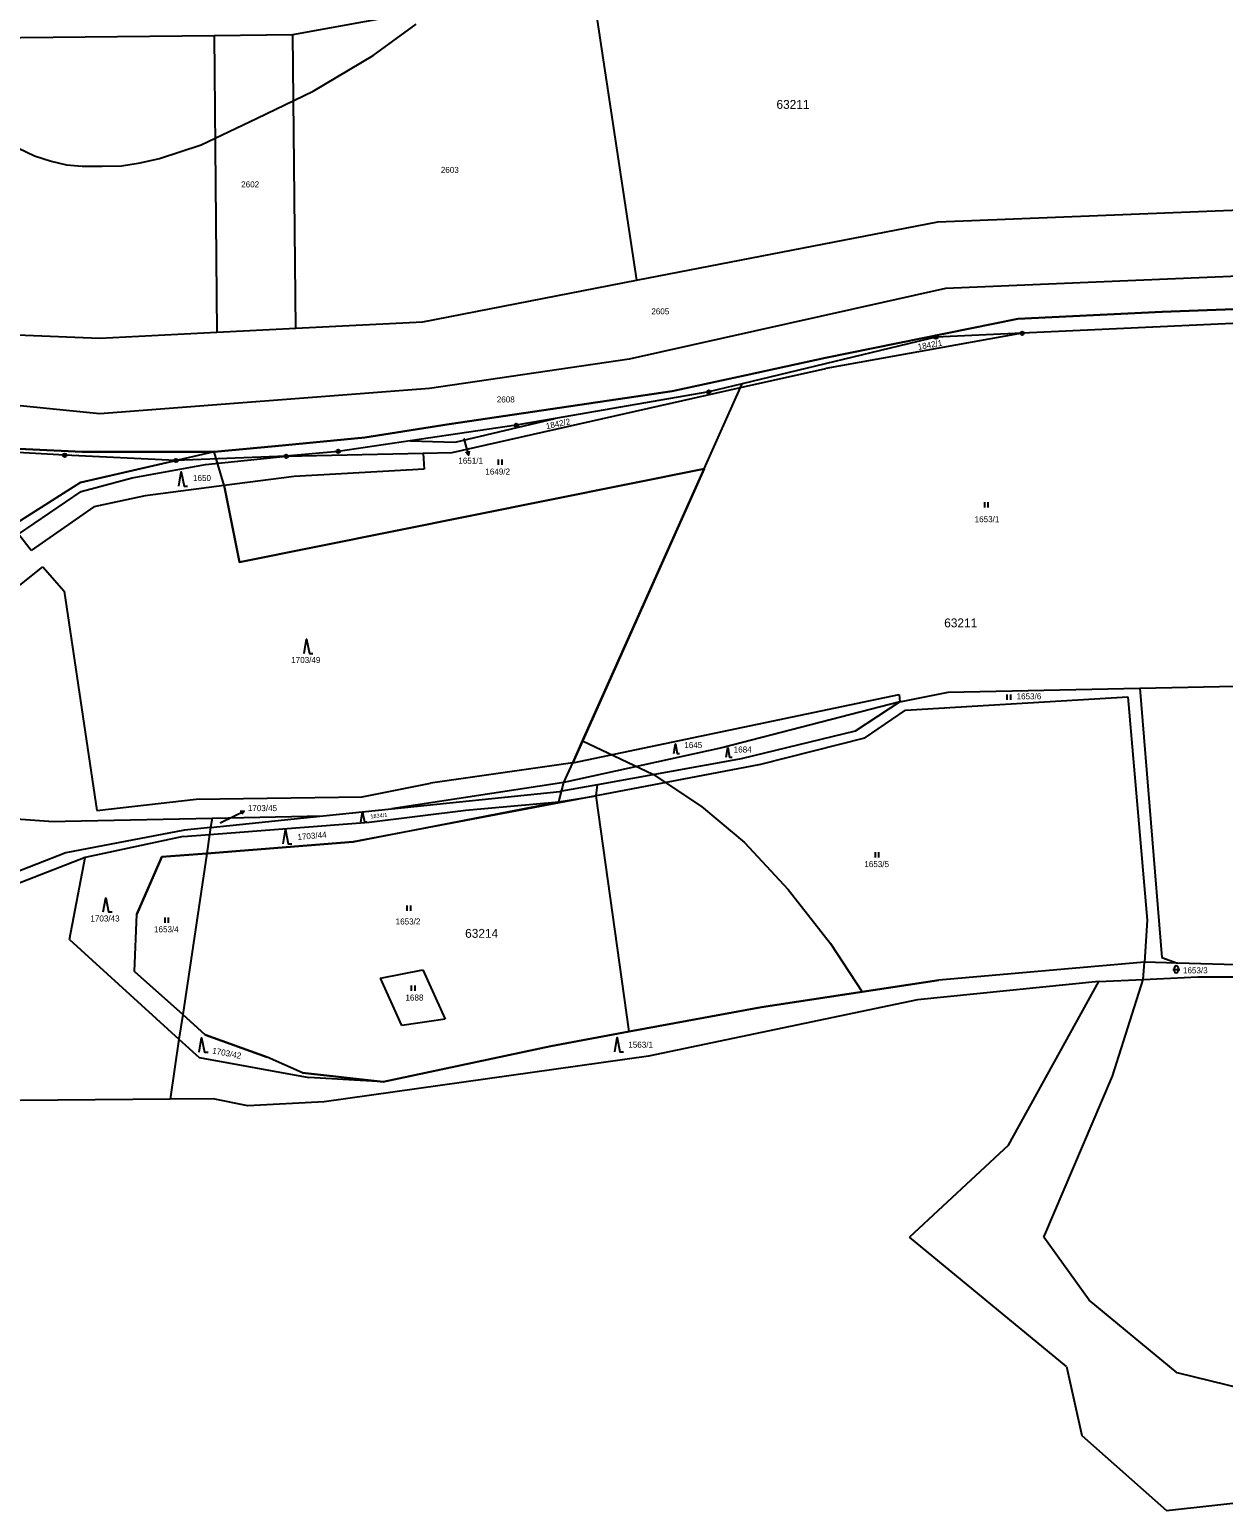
# Model space of a CAD drawing. Extents: x -546762 to -540209, y -1046851 to -1035694.
# Drawn here: x -542107.3 to -541771.2, y -1041323.1 to -1040906.5 of the extents above; entities that cross this region are included whole.
import ezdxf

# ---------------------------------------------------------------- set-up
doc = ezdxf.new("R2010")
doc.units = 0
for name, color, linetype in [('Vrstva 1', 7, 'Continuous'), ('Vrstva 13', 7, 'Continuous'), ('Vrstva 16', 7, 'Continuous'), ('Vrstva 18', 7, 'Continuous'), ('Vrstva 24', 7, 'Continuous'), ('Vrstva 25', 7, 'Continuous'), ('Vrstva 52', 7, 'Continuous'), ('Vrstva 53', 7, 'Continuous'), ('Vrstva 6', 7, 'Continuous')]:
    doc.layers.add(name, color=color, linetype=linetype)

msp = doc.modelspace()

# ---------------------------------------------------------------- linework, layer by layer
at = {"layer": 'Vrstva 1'}
for p, q in [((-541907.2, -1041007.22), (-541906.74, -1041006.2)), ((-541987.49, -1041022.55), (-541959.33, -1041015.94)), ((-542000.17, -1041022.21), (-541987.49, -1041022.55)), ((-542092.96, -1041033.89), (-542066.09, -1041027.74))]:
    msp.add_line(p, q, dxfattribs=at)
for points in [[(-542033.15, -1040907.9), (-541949.2, -1040892.56)], [(-541949.2, -1040892.56), (-541936.47, -1040977.03)], [(-542155.13, -1040909.18), (-542055.37, -1040908.13)], [(-542055.37, -1040908.13), (-542033.15, -1040907.9)], [(-542055.37, -1040908.13), (-542054.55, -1040991.64)], [(-542032.34, -1040990.51), (-542033.15, -1040907.9)], [(-541851.63, -1040960.6), (-541655.23, -1040952.85)], [(-541936.47, -1040977.03), (-541851.63, -1040960.6)], [(-541679.83, -1040972.23), (-541849.45, -1040979.39)], [(-541996.63, -1040988.69), (-541936.47, -1040977.03)], [(-541849.45, -1040979.39), (-541938.52, -1040999.24)], [(-542167.02, -1040990.09), (-542087.48, -1040993.31)], [(-542054.55, -1040991.64), (-542032.34, -1040990.51)], [(-542032.34, -1040990.51), (-541996.63, -1040988.69)], [(-542087.48, -1040993.31), (-542054.55, -1040991.64)], [(-541827.89, -1040991.95), (-541883.13, -1041001.81)], [(-541938.52, -1040999.24), (-541994.74, -1041007.53)], [(-541907.2, -1041007.22), (-541883.13, -1041001.81)], [(-541988.35, -1041025.46), (-541907.2, -1041007.22)], [(-541917.4, -1041030.05), (-541907.2, -1041007.22)], [(-542087.5, -1041014.57), (-542118.52, -1041011.49)], [(-541994.74, -1041007.53), (-542087.5, -1041014.57)], [(-542057.8, -1041028.87), (-542035.04, -1041026.55)], [(-542035.04, -1041026.55), (-541996.51, -1041025.65)], [(-541996.51, -1041025.65), (-541988.35, -1041025.46)], [(-541996.51, -1041025.65), (-541996.18, -1041030.18)], [(-542078.38, -1041032.62), (-542057.8, -1041028.87)], [(-542032.79, -1041032.21), (-542052.52, -1041034.79)], [(-542048.17, -1041056.37), (-541917.4, -1041030.05)], [(-541996.18, -1041030.18), (-542032.79, -1041032.21)], [(-541917.4, -1041030.05), (-541954.37, -1041112.8)], [(-542092.96, -1041033.89), (-542115.94, -1041048.5)], [(-542110.45, -1041048.5), (-542092.79, -1041036.47)], [(-542092.79, -1041036.47), (-542078.38, -1041032.62)], [(-542052.52, -1041034.79), (-542048.17, -1041056.37)], [(-541954.37, -1041112.8), (-541862.51, -1041093.62)], [(-541862.51, -1041093.62), (-541862.32, -1041095.63)], [(-541862.32, -1041095.63), (-541874.89, -1041103.92)], [(-541874.89, -1041103.92), (-541907.02, -1041111.71)], [(-541907.02, -1041111.71), (-541947.45, -1041118.99)], [(-541947.45, -1041118.99), (-541957.98, -1041120.89)], [(-541947.79, -1041122.08), (-541947.45, -1041118.99)], [(-541947.79, -1041122.08), (-542016.19, -1041135.08)], [(-542005.44, -1041125.78), (-541957.98, -1041120.89)], [(-541984.51, -1041126.08), (-541958.29, -1041123.81)], [(-541958.29, -1041123.81), (-541947.79, -1041122.08)], [(-541938.52, -1041188.41), (-541947.79, -1041122.08)], [(-542056.32, -1041131.02), (-542024.64, -1041127.76)], [(-542024.64, -1041127.76), (-542005.44, -1041125.78)], [(-542011.7, -1041129.49), (-541984.51, -1041126.08)], [(-542056.61, -1041132.97), (-542011.7, -1041129.49)], [(-542056.32, -1041131.02), (-542056.61, -1041132.97)], [(-542016.19, -1041135.08), (-542057.41, -1041138.31)], [(-542070.07, -1041139.3), (-542077.14, -1041155.37)], [(-542057.41, -1041138.31), (-542070.07, -1041139.3)], [(-542077.75, -1041171.49), (-542077.14, -1041155.37)], [(-541793.49, -1041168.91), (-541851.32, -1041173.97)], [(-541793.8, -1041173.76), (-541793.49, -1041168.91)], [(-541784.14, -1041169.17), (-541793.49, -1041168.91)], [(-541715.34, -1041171.12), (-541784.14, -1041169.17)], [(-542077.75, -1041171.49), (-542064.19, -1041183.66)], [(-541901.29, -1041181.53), (-541851.32, -1041173.97)], [(-541793.8, -1041173.76), (-541778.47, -1041173.04)], [(-541778.47, -1041173.04), (-541720.08, -1041173.03)], [(-541938.52, -1041188.41), (-541901.29, -1041181.53)], [(-542064.19, -1041183.66), (-542057.88, -1041189.33)], [(-542057.88, -1041189.33), (-542040.4, -1041195.61)], [(-541960.56, -1041192.48), (-541938.52, -1041188.41)], [(-542007.74, -1041202.59), (-541960.56, -1041192.48)], [(-542030.47, -1041200.01), (-542040.4, -1041195.61)], [(-542030.47, -1041200.01), (-542007.74, -1041202.59)]]:
    msp.add_lwpolyline(points, dxfattribs=at)
at = {"layer": 'Vrstva 13'}
for points in [[(-541754.35, -1040988.57), (-541827.89, -1040991.95)], [(-541754.35, -1040988.57), (-541827.89, -1040991.95)], [(-541852.15, -1040993.02), (-541906.74, -1041006.2)], [(-541852.15, -1040993.02), (-541906.74, -1041006.2)], [(-541827.89, -1040991.95), (-541852.15, -1040993.02)], [(-541827.89, -1040991.95), (-541852.15, -1040993.02)], [(-541906.74, -1041006.2), (-541916.1, -1041008.46)], [(-541906.74, -1041006.2), (-541916.1, -1041008.46)], [(-541916.1, -1041008.46), (-541959.33, -1041015.94)], [(-541916.1, -1041008.46), (-541959.33, -1041015.94)], [(-541970.28, -1041017.84), (-542000.17, -1041022.21)], [(-541970.28, -1041017.84), (-542000.17, -1041022.21)], [(-541959.33, -1041015.94), (-541970.28, -1041017.84)], [(-541959.33, -1041015.94), (-541970.28, -1041017.84)], [(-542097.38, -1041026.26), (-542140.58, -1041023.83)], [(-542097.38, -1041026.26), (-542140.58, -1041023.83)], [(-542000.17, -1041022.21), (-542020.42, -1041025.17)], [(-542000.17, -1041022.21), (-542020.42, -1041025.17)], [(-542066.09, -1041027.74), (-542097.38, -1041026.26)], [(-542066.09, -1041027.74), (-542097.38, -1041026.26)], [(-542035.04, -1041026.55), (-542066.09, -1041027.74)], [(-542035.04, -1041026.55), (-542066.09, -1041027.74)], [(-542020.42, -1041025.17), (-542035.04, -1041026.55)], [(-542020.42, -1041025.17), (-542035.04, -1041026.55)]]:
    msp.add_lwpolyline(points, dxfattribs=at)
at = {"layer": 'Vrstva 16'}
for p, q in [((-541984.54, -1041023.33), (-541983.72, -1041026.22)), ((-542049.56, -1041127.69), (-542046.85, -1041126.4))]:
    msp.add_line(p, q, dxfattribs=at)
for points in [[(-541985.05, -1041021.51), (-541984.54, -1041023.33)], [(-541983.51, -1041025.12), (-541983.72, -1041026.22), (-541984.48, -1041025.39)], [(-542053.65, -1041129.65), (-542049.56, -1041127.69)], [(-542047.97, -1041126.38), (-542046.85, -1041126.4), (-542047.54, -1041127.28)]]:
    msp.add_lwpolyline(points, dxfattribs=at)
at = {"layer": 'Vrstva 24'}
for centre, radius in [((-541852.15, -1040993.02), 0.5), ((-541852.15, -1040993.02), 0.1), ((-541827.89, -1040991.95), 0.5), ((-541827.89, -1040991.95), 0.1), ((-541916.1, -1041008.46), 0.5), ((-541916.1, -1041008.46), 0.1), ((-541970.28, -1041017.84), 0.5), ((-541970.28, -1041017.84), 0.1), ((-542097.38, -1041026.26), 0.5), ((-542097.38, -1041026.26), 0.1), ((-542066.09, -1041027.74), 0.5), ((-542066.09, -1041027.74), 0.1), ((-542035.04, -1041026.55), 0.5), ((-542035.04, -1041026.55), 0.1), ((-542020.42, -1041025.17), 0.5), ((-542020.42, -1041025.17), 0.1)]:
    msp.add_circle(centre, radius, dxfattribs=at)
at = {"layer": 'Vrstva 25'}
for p, q in [((-541975.26, -1041028.94), (-541975.26, -1041027.44)), ((-541974.26, -1041028.94), (-541974.26, -1041027.44)), ((-541838.42, -1041041.01), (-541838.42, -1041039.51)), ((-541837.42, -1041041.01), (-541837.42, -1041039.51)), ((-541832.12, -1041095.11), (-541832.12, -1041093.61)), ((-541831.12, -1041095.11), (-541831.12, -1041093.61)), ((-541869.19, -1041139.45), (-541869.19, -1041137.95)), ((-541868.19, -1041139.45), (-541868.19, -1041137.95)), ((-542001.01, -1041154.42), (-542001.01, -1041152.92)), ((-542000.01, -1041154.42), (-542000.01, -1041152.92)), ((-542069.14, -1041157.78), (-542069.14, -1041156.28)), ((-542068.14, -1041157.78), (-542068.14, -1041156.28)), ((-541785.51, -1041170.93), (-541783.51, -1041170.93)), ((-541785.01, -1041171.43), (-541785.01, -1041170.43)), ((-541784.01, -1041170.43), (-541784.01, -1041171.43)), ((-541999.77, -1041177), (-541999.77, -1041175.5)), ((-541998.77, -1041177), (-541998.77, -1041175.5))]:
    msp.add_line(p, q, dxfattribs=at)
for points in [[(-542065.29, -1041034.97), (-542064.59, -1041030.97), (-542063.79, -1041034.97), (-542062.79, -1041034.97)], [(-542030.01, -1041082.02), (-542029.31, -1041078.02), (-542028.51, -1041082.02), (-542027.51, -1041082.02)], [(-541925.98, -1041110.18), (-541925.51, -1041107.5), (-541924.97, -1041110.18), (-541924.3, -1041110.18)], [(-541911.24, -1041111.2), (-541910.77, -1041108.52), (-541910.23, -1041111.2), (-541909.56, -1041111.2)], [(-542014, -1041129.37), (-542013.53, -1041126.69), (-542012.99, -1041129.37), (-542012.32, -1041129.37)], [(-542035.95, -1041135.63), (-542035.25, -1041131.63), (-542034.45, -1041135.63), (-542033.45, -1041135.63)], [(-542086.54, -1041154.75), (-542085.84, -1041150.75), (-542085.04, -1041154.75), (-542084.04, -1041154.75)], [(-542059.55, -1041194.18), (-542058.85, -1041190.18), (-542058.05, -1041194.18), (-542057.05, -1041194.18)], [(-541942.59, -1041194.12), (-541941.89, -1041190.12), (-541941.09, -1041194.12), (-541940.09, -1041194.12)]]:
    msp.add_lwpolyline(points, dxfattribs=at)
for centre, start, end in [((-541784.51, -1041170.43), 0, 180), ((-541784.51, -1041171.43), 180, 0)]:
    msp.add_arc(centre, 0.5, start, end, dxfattribs=at)
at = {"layer": 'Vrstva 52'}
for points in [[(-542110.36, -1040939.9), (-542105.92, -1040942.04), (-542101.23, -1040943.49), (-542096.87, -1040944.51), (-542092.52, -1040944.94), (-542087.46, -1040944.94), (-542086.89, -1040944.94), (-542081.43, -1040944.85), (-542076.13, -1040944), (-542070.76, -1040942.8), (-542058.95, -1040938.9), (-542043.26, -1040931.43), (-542027.43, -1040923.8), (-542010.55, -1040913.79), (-541998.45, -1040904.97)], [(-541711.53, -1040984.07), (-541720.74, -1040984.11), (-541753.03, -1040984.57), (-541788.51, -1040985.92), (-541829.15, -1040987.85), (-541883.28, -1040998.82), (-541905.62, -1041003.69), (-541926.36, -1041008.21), (-541989.22, -1041017.54), (-542012.92, -1041021.23), (-542038.14, -1041023.7), (-542055.32, -1041025.28), (-542092.44, -1041025.28), (-542136.24, -1041023.22), (-542144.14, -1041022.56), (-542165.98, -1041020.75), (-542194.83, -1041019.46), (-542212.55, -1041018.13)], [(-542055.32, -1041025.28), (-542038.14, -1041023.7), (-542012.92, -1041021.23), (-541989.22, -1041017.54), (-541926.36, -1041008.21), (-541905.62, -1041003.69), (-541883.28, -1040998.82), (-541829.15, -1040987.85), (-541788.51, -1040985.92), (-541753.03, -1040984.57), (-541720.74, -1040984.11), (-541711.7, -1040984.07)], [(-542212.55, -1041018.13), (-542194.83, -1041019.46), (-542165.98, -1041020.75), (-542144.14, -1041022.56), (-542136.24, -1041023.22), (-542092.44, -1041025.28), (-542055.32, -1041025.28)], [(-542055.32, -1041025.28), (-542092.96, -1041033.89), (-542115.94, -1041048.5), (-542135.22, -1041064.11), (-542155.58, -1041076.19), (-542180.4, -1041080.49), (-542186.41, -1041081.53), (-542189.29, -1041080.7), (-542208.88, -1041075.04), (-542212.45, -1041072.13), (-542214.58, -1041074), (-542265.94, -1041119.1)], [(-541951.6, -1041106.61), (-541917.4, -1041030.05), (-542048.17, -1041056.37), (-542052.52, -1041034.79), (-542055.32, -1041025.28)], [(-541872.93, -1041177.24), (-541901.29, -1041181.53), (-541938.52, -1041188.41), (-541960.56, -1041192.48), (-542007.74, -1041202.59), (-542030.47, -1041200.01), (-542040.4, -1041195.61), (-542057.88, -1041189.33), (-542064.19, -1041183.66), (-542077.75, -1041171.49), (-542077.14, -1041155.37), (-542070.07, -1041139.3), (-542057.41, -1041138.31), (-542016.19, -1041135.08), (-541958.29, -1041123.81), (-541956.86, -1041118.37), (-541954.37, -1041112.8), (-541951.6, -1041106.61)], [(-541951.6, -1041106.61), (-541931.89, -1041115.97)], [(-541931.89, -1041115.97), (-541918.12, -1041125.09), (-541906.04, -1041135.26), (-541893.75, -1041148.41), (-541881.88, -1041163.68), (-541872.93, -1041177.24)], [(-541715.34, -1041171.12), (-541784.14, -1041169.17), (-541793.49, -1041168.91), (-541851.32, -1041173.97), (-541872.93, -1041177.24)]]:
    msp.add_lwpolyline(points, dxfattribs=at)
at = {"layer": 'Vrstva 6'}
for points in [[(-542052.52, -1041034.79), (-542074.72, -1041037.69)], [(-542074.72, -1041037.69), (-542089.21, -1041040.8)], [(-542089.21, -1041040.8), (-542106.82, -1041053.11)], [(-542106.82, -1041053.11), (-542110.45, -1041048.5)], [(-542125.38, -1041075.05), (-542103.59, -1041057.65)], [(-542103.59, -1041057.65), (-542097.54, -1041064.54)], [(-542097.54, -1041064.54), (-542088.38, -1041126.23)], [(-541862.32, -1041095.63), (-541848.67, -1041092.89)], [(-541860.68, -1041097.95), (-541798.13, -1041094.28)], [(-541848.67, -1041092.89), (-541794.73, -1041091.8)], [(-541798.13, -1041094.28), (-541792.74, -1041157.1)], [(-541794.73, -1041091.8), (-541763.3, -1041091.16)], [(-541794.73, -1041091.8), (-541788.55, -1041167.61)], [(-541862.32, -1041095.63), (-541912.45, -1041108.54)], [(-541872.31, -1041105.82), (-541860.68, -1041097.95)], [(-541872.31, -1041105.82), (-541901.52, -1041113.29)], [(-541912.45, -1041108.54), (-541956.86, -1041118.37)], [(-541954.37, -1041112.8), (-541994.42, -1041118.57)], [(-541956.86, -1041118.37), (-541954.37, -1041112.8)], [(-541901.52, -1041113.29), (-541947.79, -1041122.08)], [(-542013.64, -1041122.39), (-541994.42, -1041118.57)], [(-541956.86, -1041118.37), (-542005.44, -1041125.78)], [(-542101.91, -1041129.36), (-542217.02, -1041121.05)], [(-542088.38, -1041126.23), (-542060.4, -1041123.07)], [(-542060.4, -1041123.07), (-542013.64, -1041122.39)], [(-542055.93, -1041128.4), (-542024.64, -1041127.76)], [(-542101.91, -1041129.36), (-542055.93, -1041128.4)], [(-542063.65, -1041131.77), (-542097.04, -1041138.11)], [(-542056.32, -1041131.02), (-542063.65, -1041131.77)], [(-542055.93, -1041128.4), (-542056.32, -1041131.02)], [(-542064.05, -1041133.54), (-542091.65, -1041139.4)], [(-542064.05, -1041133.54), (-542056.61, -1041132.97)], [(-542056.61, -1041132.97), (-542057.41, -1041138.31)], [(-542097.04, -1041138.11), (-542129.82, -1041150.85)], [(-542091.65, -1041139.4), (-542129.11, -1041153.96)], [(-542096.07, -1041162.49), (-542091.65, -1041139.4)], [(-542057.41, -1041138.31), (-542064.19, -1041183.66)], [(-541792.74, -1041157.1), (-541793.49, -1041168.91)], [(-542096.07, -1041162.49), (-542065.23, -1041190.59)], [(-541788.55, -1041167.61), (-541784.14, -1041169.17)], [(-542008.54, -1041173.42), (-541996.63, -1041171.01)], [(-542002.53, -1041186.68), (-542008.54, -1041173.42)], [(-541996.63, -1041171.01), (-541990.3, -1041184.96)], [(-541806.32, -1041174.35), (-541793.8, -1041173.76)], [(-541802.49, -1041200.94), (-541793.8, -1041173.76)], [(-541806.32, -1041174.35), (-541857.32, -1041179.52)], [(-541831.76, -1041220.41), (-541806.32, -1041174.35)], [(-541857.32, -1041179.52), (-541933.06, -1041195.3)], [(-542064.19, -1041183.66), (-542065.23, -1041190.59)], [(-541990.3, -1041184.96), (-542002.53, -1041186.68)], [(-542065.23, -1041190.59), (-542067.75, -1041207.46)], [(-542065.23, -1041190.59), (-542059.57, -1041195.74)], [(-542059.57, -1041195.74), (-542028.65, -1041201.37)], [(-541933.06, -1041195.3), (-542024.4, -1041208.23)], [(-542007.74, -1041202.59), (-542028.65, -1041201.37)], [(-541821.76, -1041246.3), (-541802.49, -1041200.94)], [(-542055.65, -1041207.36), (-542067.75, -1041207.46)], [(-542045.82, -1041209.27), (-542055.65, -1041207.36)], [(-542067.75, -1041207.46), (-542152.16, -1041208.15)], [(-542024.4, -1041208.23), (-542045.82, -1041209.27)], [(-541831.76, -1041220.41), (-541859.56, -1041246.3)], [(-541815.37, -1041282.63), (-541859.56, -1041246.3)], [(-541809.05, -1041264), (-541821.76, -1041246.3)], [(-541784.28, -1041284.46), (-541809.05, -1041264)], [(-541815.37, -1041282.63), (-541811.1, -1041302.06)], [(-541765.46, -1041289.08), (-541784.28, -1041284.46)], [(-541811.1, -1041302.06), (-541787.28, -1041323.14)], [(-541787.28, -1041323.14), (-541697.94, -1041313.31)]]:
    msp.add_lwpolyline(points, dxfattribs=at)

# ---------------------------------------------------------------- texts
at = {"layer": 'Vrstva 16'}
for s, p in [('1651/1', (-541986.6, -1041028.64)), ('1703/45', (-542045.85, -1041126.4))]:
    msp.add_text(s, height=1.7, dxfattribs=at).set_placement(p)
at = {"layer": 'Vrstva 18'}
for s, height, p in [('2603', 1.7, (-541991.53, -1040946.83)), ('2602', 1.7, (-542047.72, -1040950.9)), ('2605', 1.7, (-541932.27, -1040986.63)), ('2608', 1.7, (-541975.77, -1041011.41)), ('1651/1', 0.1, (-541985.05, -1041021.51)), ('1650', 1.7, (-542061.28, -1041033.52)), ('1649/2', 1.7, (-541978.99, -1041031.7)), ('1653/1', 1.7, (-541841.26, -1041045.11)), ('1703/49', 1.7, (-542033.64, -1041084.72)), ('1653/6', 1.7, (-541829.46, -1041094.94)), ('1645', 1.7, (-541922.99, -1041108.66)), ('1684', 1.7, (-541909.08, -1041109.9)), ('1703/45', 0.1, (-542053.9, -1041129.65)), ('1653/5', 1.7, (-541872.31, -1041142.15)), ('1703/43', 1.7, (-542090.16, -1041157.45)), ('1653/2', 1.7, (-542004.24, -1041158.29)), ('1653/4', 1.7, (-542072.26, -1041160.48)), ('1653/3', 1.7, (-541782.62, -1041172.03)), ('1688', 1.7, (-542001.48, -1041179.7)), ('1563/1', 1.7, (-541938.75, -1041192.96))]:
    msp.add_text(s, height=height, dxfattribs=at).set_placement(p)
for s, height, rotation, p in [('1842/1', 1.7, 9.9, (-541857.12, -1040996.63)), ('1842/2', 1.7, 11.7, (-541961.76, -1041018.95)), ('1834/1', 1.14, 5.1997, (-542011.31, -1041128.46)), ('1703/44', 1.7, 4.8974, (-542031.81, -1041134.54)), ('1703/42', 1.7, 349.0735, (-542055.98, -1041194.55))]:
    msp.add_text(s, height=height, rotation=rotation, dxfattribs=at).set_placement(p)
at = {"layer": 'Vrstva 53'}
for s, p in [('63211', (-541897.04, -1040928.8)), ('63211', (-541849.83, -1041074.68)), ('63214', (-541984.68, -1041162.04))]:
    msp.add_text(s, height=2.5, dxfattribs=at).set_placement(p)

doc.saveas('drawing.dxf')
